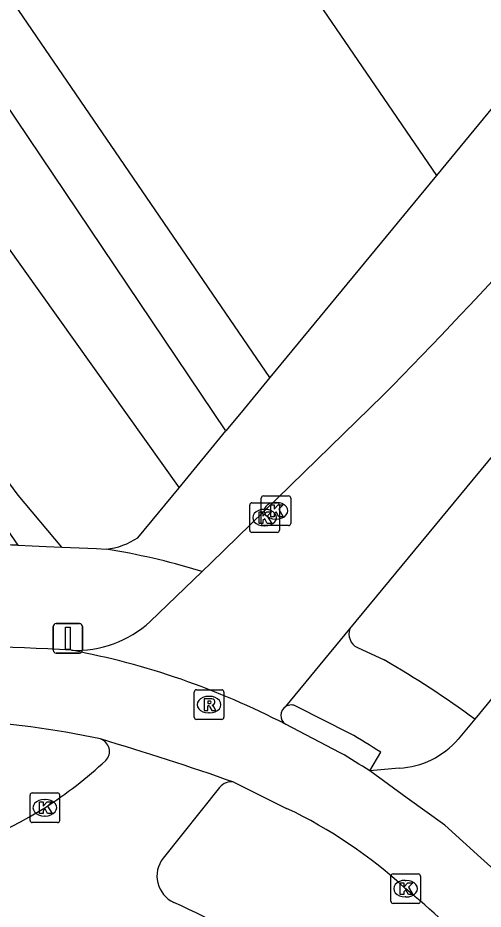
# Model space of a CAD drawing. Extents: x 155275 to 156263, y 382654 to 383635.
# Drawn here: x 155478.95 to 155494.66, y 382875.87 to 382905.98 of the extents above; entities that cross this region are included whole.
import ezdxf

# ---------------------------------------------------------------- set-up
doc = ezdxf.new("R2010")
doc.units = 0
for name, color, linetype in [('IMGEO_Fietspad_gesloten', 7, 'Continuous'), ('IMGEO_Groenvoorziening', 7, 'Continuous'), ('IMGEO_Kolk', 7, 'Continuous'), ('IMGEO_Pand', 7, 'Continuous'), ('IMGEO_Rijbaan_lokaal_gesloten', 7, 'Continuous'), ('IMGEO_Rijbaan_regionaal_gesloten', 7, 'Continuous'), ('IMGEO_Rioolput', 7, 'Continuous'), ('IMGEO_Verkeersbordpaal', 7, 'Continuous'), ('IMGEO_Voetpad_halfverhard', 7, 'Continuous'), ('IMGEO_Voetpad_open', 7, 'Continuous')]:
    doc.layers.add(name, color=color, linetype=linetype)

msp = doc.modelspace()

# ---------------------------------------------------------------- linework, layer by layer
at = {"layer": 'IMGEO_Fietspad_gesloten'}
for points in [[(155572.789, 382977.41), (155548.966, 382948.356), (155528.673, 382923.729), (155507.607, 382898.405), (155494.374, 382882.291)], [(155494.374, 382882.291), (155493.817, 382881.613)], [(155489.835, 382881.155), (155487.979, 382882.118)], [(155491.82, 382880.63), (155490.83, 382880.538)], [(155495.798, 382876.506), (155494.579, 382877.609), (155493.359, 382878.709), (155492.095, 382879.625), (155490.83, 382880.538)], [(155486.243, 382880.158), (155488.022, 382879.276)]]:
    msp.add_lwpolyline(points, dxfattribs=at)
for centre, radius, start, end in [((155476.977, 382824.248), 60.487, 86.41928, 92.42309), ((155475.461, 382852.596), 29.694, 77.806, 86.9903), ((155491.651, 382883.493), 2.868, 273.376, 319.0403), ((155472.773, 382852.529), 33.325, 57.1904, 59.2034), ((155480.998, 382864.542), 16.322, 47.4258, 64.5125), ((155475.179, 382856.087), 26.525, 35.8881, 50.5264)]:
    msp.add_arc(centre, radius, start, end, dxfattribs=at)
at = {"layer": 'IMGEO_Groenvoorziening'}
for points in [[(155449.307, 382930.467), (155455.341, 382931.206), (155459.985, 382927.921), (155460.189, 382920.613), (155462.731, 382920.535), (155484.389, 382890.104)], [(155485.973, 382892.026), (155463.032, 382926.144)], [(155480.428, 382888.102), (155478.96, 382889.854), (155476.942, 382892.584), (155474.948, 382895.718), (155472.811, 382898.757), (155470.484, 382900.847), (155466.876, 382904.17), (155462.935, 382908.444), (155460.869, 382910.723), (155458.708, 382913.952), (155456.833, 382917.181), (155453.913, 382921.454), (155450.071, 382925.825), (155449.456, 382924.804)]]:
    msp.add_lwpolyline(points, dxfattribs=at)
at = {"layer": 'IMGEO_Kolk'}
for p, q in [((155487.163, 382888.903), (155487.163, 382889.755)), ((155487.238, 382889.829), (155488.09, 382889.829)), ((155488.164, 382889.755), (155488.164, 382888.903)), ((155486.776, 382888.672), (155486.776, 382889.524)), ((155486.851, 382889.598), (155487.703, 382889.598)), ((155487.651, 382889.609), (155487.676, 382889.609)), ((155487.777, 382889.524), (155487.777, 382888.672)), ((155487.264, 382889.378), (155487.289, 382889.378)), ((155488.09, 382888.829), (155487.238, 382888.829)), ((155487.287, 382888.818), (155487.262, 382888.818)), ((155487.674, 382889.049), (155487.649, 382889.049)), ((155487.703, 382888.598), (155486.851, 382888.598)), ((155479.433, 382879.796), (155480.285, 382879.796)), ((155479.358, 382878.87), (155479.358, 382879.722)), ((155479.846, 382879.576), (155479.871, 382879.576)), ((155480.359, 382879.722), (155480.359, 382878.87)), ((155479.869, 382879.016), (155479.844, 382879.016)), ((155480.285, 382878.796), (155479.433, 382878.796)), ((155491.615, 382877.062), (155492.467, 382877.062)), ((155491.54, 382876.136), (155491.54, 382876.988)), ((155492.028, 382876.842), (155492.053, 382876.842)), ((155492.541, 382876.988), (155492.541, 382876.136)), ((155492.051, 382876.282), (155492.026, 382876.282)), ((155492.467, 382876.062), (155491.615, 382876.062))]:
    msp.add_line(p, q, dxfattribs=at)
for points in [[(155487.163, 382888.903), (155487.163, 382889.755)], [(155487.238, 382889.829), (155488.09, 382889.829)], [(155488.164, 382889.755), (155488.164, 382888.903)], [(155486.776, 382888.672), (155486.776, 382889.524)], [(155486.851, 382889.598), (155487.703, 382889.598)], [(155487.484, 382889.529), (155487.607, 382889.529), (155487.607, 382889.378), (155487.737, 382889.529), (155487.901, 382889.529), (155487.755, 382889.378), (155487.908, 382889.129), (155487.756, 382889.129), (155487.671, 382889.293), (155487.607, 382889.226), (155487.607, 382889.129), (155487.484, 382889.129), (155487.484, 382889.529)], [(155487.777, 382889.524), (155487.777, 382888.672)], [(155487.097, 382889.298), (155487.22, 382889.298), (155487.22, 382889.147), (155487.35, 382889.298), (155487.514, 382889.298), (155487.368, 382889.147), (155487.521, 382888.898), (155487.369, 382888.898), (155487.284, 382889.062), (155487.22, 382888.995), (155487.22, 382888.898), (155487.097, 382888.898), (155487.097, 382889.298)], [(155488.09, 382888.829), (155487.238, 382888.829)], [(155487.703, 382888.598), (155486.851, 382888.598)], [(155479.433, 382879.796), (155480.285, 382879.796)], [(155479.358, 382878.87), (155479.358, 382879.722)], [(155479.679, 382879.496), (155479.802, 382879.496), (155479.802, 382879.345), (155479.932, 382879.496), (155480.096, 382879.496), (155479.95, 382879.345), (155480.103, 382879.096), (155479.951, 382879.096), (155479.866, 382879.26), (155479.802, 382879.193), (155479.802, 382879.096), (155479.679, 382879.096), (155479.679, 382879.496)], [(155480.359, 382879.722), (155480.359, 382878.87)], [(155480.285, 382878.796), (155479.433, 382878.796)], [(155491.615, 382877.062), (155492.467, 382877.062)], [(155491.54, 382876.136), (155491.54, 382876.988)], [(155491.861, 382876.762), (155491.984, 382876.762), (155491.984, 382876.611), (155492.114, 382876.762), (155492.278, 382876.762), (155492.132, 382876.611), (155492.285, 382876.362), (155492.133, 382876.362), (155492.048, 382876.526), (155491.984, 382876.459), (155491.984, 382876.362), (155491.861, 382876.362), (155491.861, 382876.762)], [(155492.541, 382876.988), (155492.541, 382876.136)], [(155492.467, 382876.062), (155491.615, 382876.062)]]:
    msp.add_lwpolyline(points, dxfattribs=at)
for centre, start, end in [((155487.24, 382889.753), 91.552, 178.448), ((155487.24, 382889.753), 91.552, 178.448), ((155488.088, 382889.753), 1.552, 88.448), ((155488.088, 382889.753), 1.552, 88.448), ((155486.853, 382889.522), 91.552, 178.448), ((155486.853, 382889.522), 91.552, 178.448), ((155487.701, 382889.522), 1.552, 88.448), ((155487.701, 382889.522), 1.552, 88.448), ((155487.24, 382888.905), 181.552, 268.448), ((155487.24, 382888.905), 181.552, 268.448), ((155488.088, 382888.905), 271.552, 358.448), ((155488.088, 382888.905), 271.552, 358.448), ((155486.853, 382888.674), 181.552, 268.448), ((155486.853, 382888.674), 181.552, 268.448), ((155487.701, 382888.674), 271.552, 358.448), ((155487.701, 382888.674), 271.552, 358.448), ((155479.435, 382879.72), 91.552, 178.448), ((155479.435, 382879.72), 91.552, 178.448), ((155480.283, 382879.72), 1.552, 88.448), ((155480.283, 382879.72), 1.552, 88.448), ((155479.435, 382878.872), 181.552, 268.448), ((155479.435, 382878.872), 181.552, 268.448), ((155480.283, 382878.872), 271.552, 358.448), ((155480.283, 382878.872), 271.552, 358.448), ((155491.617, 382876.986), 91.552, 178.448), ((155491.617, 382876.986), 91.552, 178.448), ((155492.465, 382876.986), 1.552, 88.448), ((155492.465, 382876.986), 1.552, 88.448), ((155491.617, 382876.138), 181.552, 268.448), ((155491.617, 382876.138), 181.552, 268.448), ((155492.465, 382876.138), 271.552, 358.448), ((155492.465, 382876.138), 271.552, 358.448)]:
    msp.add_arc(centre, 0.0765, start, end, dxfattribs=at)
for centre, major_axis, ratio, start_param, end_param in [((155487.65, 382889.329), (-0.387, 0.002), 0.722429, 4.712389, 7.853982), ((155487.675, 382889.329), (-0.39, 0.002), 0.717154, 1.570796, 4.712389), ((155487.263, 382889.098), (-0.387, 0.002), 0.722429, 4.712389, 7.853982), ((155487.288, 382889.098), (-0.39, 0.002), 0.717154, 1.570796, 4.712389), ((155479.845, 382879.296), (-0.387, 0.002), 0.722429, 4.712389, 7.853982), ((155479.87, 382879.296), (-0.39, 0.002), 0.717154, 1.570796, 4.712389), ((155492.027, 382876.562), (-0.387, 0.002), 0.722429, 4.712389, 7.853982), ((155492.052, 382876.562), (-0.39, 0.002), 0.717154, 1.570796, 4.712389)]:
    msp.add_ellipse(centre, major_axis=major_axis, ratio=ratio, start_param=start_param, end_param=end_param, dxfattribs=at)
at = {"layer": 'IMGEO_Pand'}
for points in [[(155471.827, 382931.745), (155493.084, 382900.658)], [(155487.457, 382893.827), (155464.698, 382927.119)], [(155493.084, 382900.658), (155487.457, 382893.827)]]:
    msp.add_lwpolyline(points, dxfattribs=at)
at = {"layer": 'IMGEO_Rijbaan_lokaal_gesloten'}
for points in [[(155490.162, 382885.345), (155509.377, 382908.625), (155562.068, 382972.685)], [(155485.176, 382887.276), (155485.48, 382887.569), (155491.281, 382893.23)], [(155483.418, 382885.583), (155485.176, 382887.276)], [(155487.992, 382882.715), (155490.162, 382885.345)]]:
    msp.add_lwpolyline(points, dxfattribs=at)
for centre, radius, start, end in [((155362.899, 383019.401), 180.003, 315.4978, 320.28114), ((155480.916, 382888.327), 3.713, 267.5158, 312.3606), ((155475.972, 382859.1), 25.961, 62.4521, 79.3838), ((155488.187, 382882.412), 0.36, 122.8167, 234.6884)]:
    msp.add_arc(centre, radius, start, end, dxfattribs=at)
at = {"layer": 'IMGEO_Rijbaan_regionaal_gesloten'}
msp.add_lwpolyline([(155485.76, 382879.981), (155483.852, 382877.595)], dxfattribs=at)
for centre, radius, start, end in [((155454.533, 382790.026), 95.547, 70.61729, 73.46059), ((155481.6, 382881.2), 0.441, 316.0434, 72.4002), ((155471.776, 382891.83), 14.914, 302.8175, 312.8399), ((155486.145, 382879.679), 0.489, 78.3981, 141.8536), ((155471.519, 382892.746), 15.826, 265.2764, 301.8013), ((155484.631, 382876.991), 0.986, 142.2018, 245.1681), ((155474.258, 382854.012), 24.226, 55.2242, 65.7252)]:
    msp.add_arc(centre, radius, start, end, dxfattribs=at)
at = {"layer": 'IMGEO_Rioolput'}
for p, q in [((155484.904, 382882.354), (155484.904, 382883.206)), ((155484.979, 382883.28), (155485.831, 382883.28)), ((155485.905, 382883.206), (155485.905, 382882.354)), ((155485.392, 382883.06), (155485.417, 382883.06)), ((155485.415, 382882.5), (155485.39, 382882.5)), ((155485.831, 382882.28), (155484.979, 382882.28))]:
    msp.add_line(p, q, dxfattribs=at)
for points in [[(155484.904, 382882.354), (155484.904, 382883.206)], [(155484.979, 382883.28), (155485.831, 382883.28)], [(155485.905, 382883.206), (155485.905, 382882.354)], [(155485.493, 382882.978), (155485.241, 382882.98), (155485.241, 382882.58)], [(155485.419, 382882.899), (155485.365, 382882.899), (155485.365, 382882.818)], [(155485.365, 382882.818), (155485.417, 382882.818)], [(155485.241, 382882.58), (155485.365, 382882.58), (155485.365, 382882.742), (155485.376, 382882.742)], [(155485.423, 382882.713), (155485.494, 382882.58), (155485.634, 382882.58), (155485.569, 382882.706)], [(155485.831, 382882.28), (155484.979, 382882.28)]]:
    msp.add_lwpolyline(points, dxfattribs=at)
for centre, radius, start, end in [((155484.981, 382883.204), 0.0765, 91.552, 178.448), ((155484.981, 382883.204), 0.0765, 91.552, 178.448), ((155485.829, 382883.204), 0.0765, 1.552, 88.448), ((155485.829, 382883.204), 0.0765, 1.552, 88.448), ((155485.401, 382883.007), 0.19, 274.7715, 282.9687), ((155485.425, 382882.803), 0.0964, 77.0061, 93.1865), ((155485.439, 382882.86), 0.0378, 276.6634, 79.6772), ((155485.492, 382882.868), 0.109, 350.3612, 89.416), ((155485.49, 382882.868), 0.112, 277.5842, 350.9817), ((155485.375, 382882.689), 0.0533, 26.0293, 88.6989), ((155485.474, 382882.653), 0.108, 29.5134, 73.7905), ((155484.981, 382882.356), 0.0765, 181.552, 268.448), ((155484.981, 382882.356), 0.0765, 181.552, 268.448), ((155485.829, 382882.356), 0.0765, 271.552, 358.448), ((155485.829, 382882.356), 0.0765, 271.552, 358.448)]:
    msp.add_arc(centre, radius, start, end, dxfattribs=at)
for centre, major_axis, ratio, start_param, end_param in [((155485.391, 382882.78), (-0.387, 0.002), 0.722429, 4.712389, 7.853982), ((155485.416, 382882.78), (-0.39, 0.002), 0.717154, 1.570796, 4.712389)]:
    msp.add_ellipse(centre, major_axis=major_axis, ratio=ratio, start_param=start_param, end_param=end_param, dxfattribs=at)
at = {"layer": 'IMGEO_Verkeersbordpaal'}
for p, q in [((155480.24, 382885.519), (155481.03, 382885.519)), ((155481.03, 382885.519), (155480.24, 382885.519)), ((155480.14, 382884.619), (155480.14, 382885.419)), ((155480.14, 382885.419), (155480.14, 382884.619)), ((155481.13, 382885.419), (155481.13, 382884.619)), ((155481.13, 382884.619), (155481.13, 382885.419)), ((155481.03, 382884.519), (155480.24, 382884.519)), ((155480.24, 382884.519), (155481.03, 382884.519))]:
    msp.add_line(p, q, dxfattribs=at)
msp.add_lwpolyline([(155480.56, 382885.394), (155480.71, 382885.394), (155480.71, 382884.644), (155480.56, 382884.644), (155480.56, 382885.394)], dxfattribs=at)
for centre, start, end in [((155480.24, 382885.419), 90, 180), ((155480.24, 382885.419), 90, 180), ((155481.03, 382885.419), 0, 90), ((155481.03, 382885.419), 360, 90), ((155480.24, 382884.619), 180, 270), ((155480.24, 382884.619), 180, 270), ((155481.03, 382884.619), 270, 0), ((155481.03, 382884.619), 270, 0)]:
    msp.add_arc(centre, 0.1, start, end, dxfattribs=at)
at = {"layer": 'IMGEO_Voetpad_halfverhard'}
msp.add_lwpolyline([(155474.739, 382894.276), (155478.947, 382888.162)], dxfattribs=at)
at = {"layer": 'IMGEO_Voetpad_open'}
for points in [[(155497.755, 382906.335), (155493.084, 382900.658)], [(155487.457, 382893.827), (155486.483, 382892.646), (155485.973, 382892.026)], [(155484.389, 382890.104), (155485.973, 382892.026)], [(155483.002, 382888.419), (155484.389, 382890.104)], [(155478.947, 382888.162), (155479.426, 382888.144), (155479.905, 382888.124), (155480.428, 382888.102)], [(155480.428, 382888.102), (155481.603, 382888.053), (155481.933, 382888.029)], [(155485.176, 382887.276), (155485.042, 382887.31)], [(155490.414, 382884.705), (155491.315, 382884.288)], [(155490.154, 382881.809), (155488.358, 382882.719)], [(155490.83, 382880.538), (155491.198, 382881.172)]]:
    msp.add_lwpolyline(points, dxfattribs=at)
for centre, radius, start, end in [((155476.8, 382821.779), 66.418, 88.14748, 91.02912), ((155481.65, 382890.465), 2.452, 276.6278, 303.4589), ((155478.487, 382866.048), 22.25, 72.8663, 81.0907), ((155490.635, 382885.162), 0.508, 158.8415, 244.1426), ((155474.844, 382855.716), 32.98, 53.6875, 60.0373), ((155488.178, 382882.414), 0.354, 59.4781, 121.7742), ((155475.116, 382855.988), 29.881, 57.4378, 59.783)]:
    msp.add_arc(centre, radius, start, end, dxfattribs=at)

doc.saveas('drawing.dxf')
